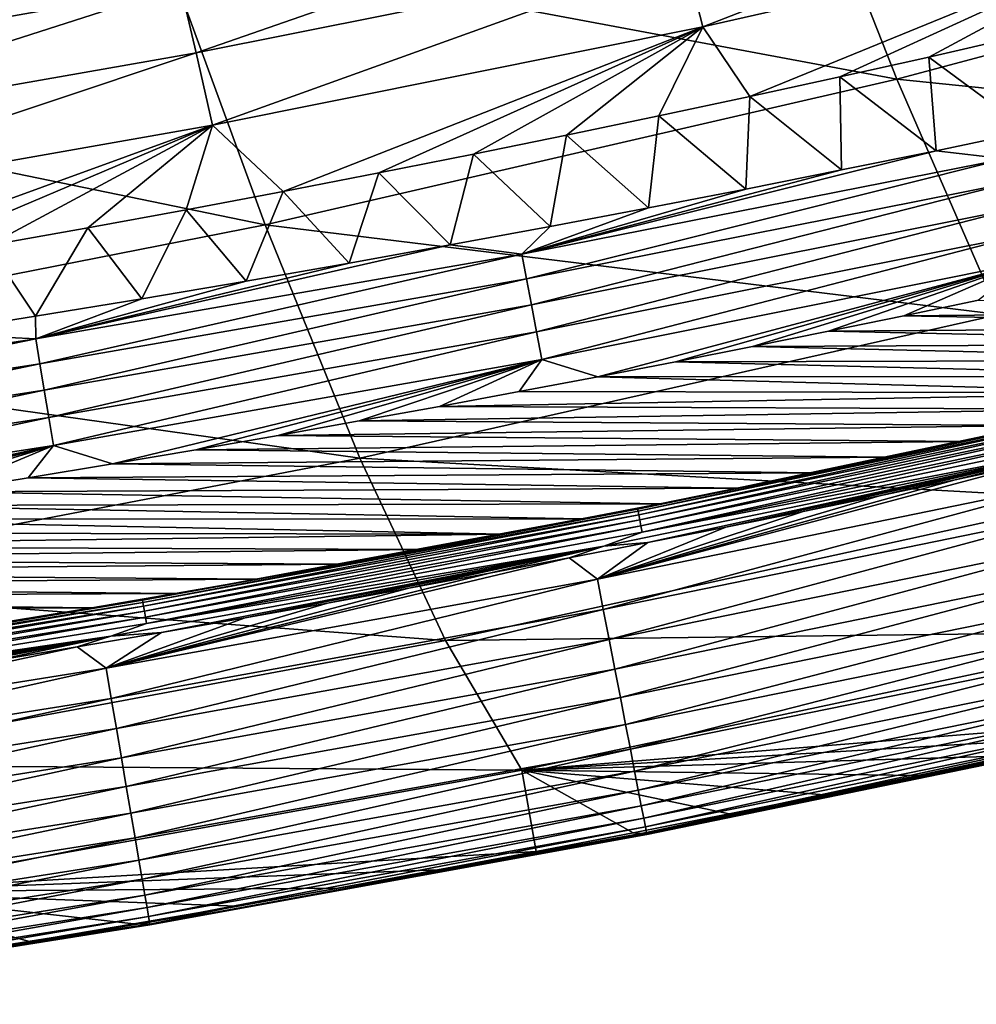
# Model space of a CAD drawing. Header units: millimetres. Extents: x -300 to 300, y -500 to 500.
# Tile 267 of 656: x 99 to 114, y -494 to -479. Entities that reach past the tile are written whole.
import ezdxf

# ---------------------------------------------------------------- set-up
doc = ezdxf.new("R2010")
doc.units = ezdxf.units.MM
doc.header["$LTSCALE"] = 81.481481
for name, color, linetype in [('19', 7, 'CONTINUOUS'), ('23', 7, 'CONTINUOUS'), ('26', 7, 'CONTINUOUS'), ('27', 7, 'CONTINUOUS'), ('29', 7, 'CONTINUOUS'), ('30', 7, 'CONTINUOUS'), ('32', 7, 'CONTINUOUS')]:
    doc.layers.add(name, color=color, linetype=linetype)

msp = doc.modelspace()

# ---------------------------------------------------------------- linework, layer by layer
at = {"layer": '19', "color": 7, "linetype": 'CONTINUOUS'}
for points in [[(91.541, -479.547, 31.636), (101.516, -477.533, 31.559), (89.958, -474.405, 35.978), (91.541, -479.547, 31.636)], [(101.516, -477.533, 31.559), (112.921, -479.67, 26.862), (111.179, -475.248, 31.476), (101.516, -477.533, 31.559)], [(112.921, -479.67, 26.862), (122.403, -477.13, 26.784), (111.179, -475.248, 31.476), (112.921, -479.67, 26.862)], [(112.921, -479.67, 26.862), (124.105, -480.813, 21.885), (122.403, -477.13, 26.784), (112.921, -479.67, 26.862)], [(91.541, -479.547, 31.636), (103.124, -481.932, 26.934), (101.516, -477.533, 31.559), (91.541, -479.547, 31.636)], [(103.124, -481.932, 26.934), (112.921, -479.67, 26.862), (101.516, -477.533, 31.559), (103.124, -481.932, 26.934)], [(93.006, -483.924, 27.001), (103.124, -481.932, 26.934), (91.541, -479.547, 31.636), (93.006, -483.924, 27.001)], [(103.124, -481.932, 26.934), (114.512, -483.322, 21.95), (112.921, -479.67, 26.862), (103.124, -481.932, 26.934)], [(114.512, -483.322, 21.95), (124.105, -480.813, 21.885), (112.921, -479.67, 26.862), (114.512, -483.322, 21.95)], [(93.006, -483.924, 27.001), (104.595, -485.554, 22.009), (103.124, -481.932, 26.934), (93.006, -483.924, 27.001)], [(104.595, -485.554, 22.009), (114.512, -483.322, 21.95), (103.124, -481.932, 26.934), (104.595, -485.554, 22.009)], [(104.595, -485.554, 22.009), (115.945, -486.186, 16.729), (114.512, -483.322, 21.95), (104.595, -485.554, 22.009)], [(94.349, -487.519, 22.064), (104.595, -485.554, 22.009), (93.006, -483.924, 27.001), (94.349, -487.519, 22.064)], [(94.349, -487.519, 22.064), (105.924, -488.381, 16.775), (104.595, -485.554, 22.009), (94.349, -487.519, 22.064)], [(105.924, -488.381, 16.775), (115.945, -486.186, 16.729), (104.595, -485.554, 22.009), (105.924, -488.381, 16.775)], [(105.924, -488.381, 16.775), (117.217, -488.243, 11.192), (115.945, -486.186, 16.729), (105.924, -488.381, 16.775)], [(95.567, -490.311, 16.816), (105.924, -488.381, 16.775), (94.349, -487.519, 22.064), (95.567, -490.311, 16.816)], [(107.107, -490.394, 11.221), (117.217, -488.243, 11.192), (105.924, -488.381, 16.775), (107.107, -490.394, 11.221)], [(117.217, -488.243, 11.192), (107.107, -490.394, 11.221), (117.511, -489.556, 5.894), (117.217, -488.243, 11.192)], [(95.567, -490.311, 16.816), (107.107, -490.394, 11.221), (105.924, -488.381, 16.775), (95.567, -490.311, 16.816)], [(117.511, -489.556, 5.894), (107.107, -490.394, 11.221), (116.106, -489.866, 5.881), (117.511, -489.556, 5.894)], [(116.106, -489.866, 5.881), (107.107, -490.394, 11.221), (114.685, -490.173, 5.869), (116.106, -489.866, 5.881)], [(114.685, -490.173, 5.869), (107.107, -490.394, 11.221), (113.248, -490.477, 5.856), (114.685, -490.173, 5.869)], [(96.653, -492.282, 11.247), (107.107, -490.394, 11.221), (95.567, -490.311, 16.816), (96.653, -492.282, 11.247)], [(107.107, -490.394, 11.221), (96.653, -492.282, 11.247), (107.327, -491.657, 5.805), (107.107, -490.394, 11.221)], [(113.248, -490.477, 5.856), (107.107, -490.394, 11.221), (111.795, -490.777, 5.843), (113.248, -490.477, 5.856)], [(111.795, -490.777, 5.843), (107.107, -490.394, 11.221), (110.324, -491.074, 5.831), (111.795, -490.777, 5.843)], [(110.324, -491.074, 5.831), (107.107, -490.394, 11.221), (108.835, -491.367, 5.818), (110.324, -491.074, 5.831)], [(108.835, -491.367, 5.818), (107.107, -490.394, 11.221), (107.327, -491.657, 5.805), (108.835, -491.367, 5.818)], [(107.327, -491.657, 5.805), (96.653, -492.282, 11.247), (105.799, -491.943, 5.793), (107.327, -491.657, 5.805)], [(105.799, -491.943, 5.793), (96.653, -492.282, 11.247), (104.25, -492.226, 5.78), (105.799, -491.943, 5.793)], [(104.25, -492.226, 5.78), (96.653, -492.282, 11.247), (102.68, -492.505, 5.768), (104.25, -492.226, 5.78)], [(102.68, -492.505, 5.768), (96.653, -492.282, 11.247), (101.086, -492.782, 5.755), (102.68, -492.505, 5.768)], [(101.086, -492.782, 5.755), (96.653, -492.282, 11.247), (99.47, -493.055, 5.743), (101.086, -492.782, 5.755)], [(99.47, -493.055, 5.743), (96.653, -492.282, 11.247), (97.828, -493.324, 5.731), (99.47, -493.055, 5.743)]]:
    msp.add_3dface(points, dxfattribs=at)
at = {"layer": '23', "color": 7, "linetype": 'CONTINUOUS'}
for points in [[(113.42, -479.329, 2.391), (114.786, -479.017, 2.401), (114.978, -480.479, 1.3), (113.42, -479.329, 2.391)], [(112.039, -479.637, 2.38), (113.42, -479.329, 2.391), (113.531, -480.782, 1.304), (112.039, -479.637, 2.38)], [(113.531, -480.782, 1.304), (113.42, -479.329, 2.391), (114.978, -480.479, 1.3), (113.531, -480.782, 1.304)], [(110.643, -479.942, 2.369), (112.039, -479.637, 2.38), (112.064, -481.081, 1.308), (110.643, -479.942, 2.369)], [(112.064, -481.081, 1.308), (112.039, -479.637, 2.38), (113.531, -480.782, 1.304), (112.064, -481.081, 1.308)], [(109.23, -480.243, 2.359), (110.643, -479.942, 2.369), (110.578, -481.377, 1.313), (109.23, -480.243, 2.359)], [(110.578, -481.377, 1.313), (110.643, -479.942, 2.369), (112.064, -481.081, 1.308), (110.578, -481.377, 1.313)], [(107.801, -480.541, 2.348), (109.23, -480.243, 2.359), (109.072, -481.669, 1.317), (107.801, -480.541, 2.348)], [(109.072, -481.669, 1.317), (109.23, -480.243, 2.359), (110.578, -481.377, 1.313), (109.072, -481.669, 1.317)], [(106.354, -480.835, 2.337), (107.801, -480.541, 2.348), (107.545, -481.958, 1.322), (106.354, -480.835, 2.337)], [(107.545, -481.958, 1.322), (107.801, -480.541, 2.348), (109.072, -481.669, 1.317), (107.545, -481.958, 1.322)], [(104.889, -481.126, 2.326), (106.354, -480.835, 2.337), (105.996, -482.244, 1.326), (104.889, -481.126, 2.326)], [(105.996, -482.244, 1.326), (106.354, -480.835, 2.337), (107.545, -481.958, 1.322), (105.996, -482.244, 1.326)], [(103.405, -481.413, 2.314), (104.889, -481.126, 2.326), (104.425, -482.526, 1.33), (103.405, -481.413, 2.314)], [(104.425, -482.526, 1.33), (104.889, -481.126, 2.326), (105.996, -482.244, 1.326), (104.425, -482.526, 1.33)], [(101.901, -481.697, 2.303), (103.405, -481.413, 2.314), (102.829, -482.804, 1.335), (101.901, -481.697, 2.303)], [(102.829, -482.804, 1.335), (103.405, -481.413, 2.314), (104.425, -482.526, 1.33), (102.829, -482.804, 1.335)], [(100.376, -481.977, 2.292), (101.901, -481.697, 2.303), (101.209, -483.079, 1.339), (100.376, -481.977, 2.292)], [(101.209, -483.079, 1.339), (101.901, -481.697, 2.303), (102.829, -482.804, 1.335), (101.209, -483.079, 1.339)], [(98.829, -482.255, 2.28), (100.376, -481.977, 2.292), (99.561, -483.351, 1.344), (98.829, -482.255, 2.28)], [(99.561, -483.351, 1.344), (100.376, -481.977, 2.292), (101.209, -483.079, 1.339), (99.561, -483.351, 1.344)], [(97.886, -483.619, 1.348), (98.829, -482.255, 2.28), (99.561, -483.351, 1.344), (97.886, -483.619, 1.348)]]:
    msp.add_3dface(points, dxfattribs=at)
at = {"layer": '26', "color": 7, "linetype": 'CONTINUOUS'}
for points in [[(117.155, -476.039, 4.477), (109.912, -478.862, 3.359), (109.629, -477.747, 4.468), (117.155, -476.039, 4.477)], [(117.469, -477.145, 3.394), (109.912, -478.862, 3.359), (117.155, -476.039, 4.477), (117.469, -477.145, 3.394)], [(109.364, -476.718, 5.669), (102.052, -479.263, 4.457), (101.813, -478.23, 5.683), (109.364, -476.718, 5.669)], [(109.629, -477.747, 4.468), (102.052, -479.263, 4.457), (109.364, -476.718, 5.669), (109.629, -477.747, 4.468)], [(117.469, -477.145, 3.394), (110.643, -479.942, 2.369), (109.912, -478.862, 3.359), (117.469, -477.145, 3.394)], [(112.039, -479.637, 2.38), (110.643, -479.942, 2.369), (117.469, -477.145, 3.394), (112.039, -479.637, 2.38)], [(113.42, -479.329, 2.391), (112.039, -479.637, 2.38), (117.469, -477.145, 3.394), (113.42, -479.329, 2.391)], [(114.786, -479.017, 2.401), (113.42, -479.329, 2.391), (117.469, -477.145, 3.394), (114.786, -479.017, 2.401)], [(101.594, -477.298, 6.992), (94.212, -479.567, 5.695), (94.016, -478.635, 7.028), (101.594, -477.298, 6.992)], [(101.813, -478.23, 5.683), (94.212, -479.567, 5.695), (101.594, -477.298, 6.992), (101.813, -478.23, 5.683)], [(109.629, -477.747, 4.468), (102.306, -480.387, 3.324), (102.052, -479.263, 4.457), (109.629, -477.747, 4.468)], [(109.912, -478.862, 3.359), (102.306, -480.387, 3.324), (109.629, -477.747, 4.468), (109.912, -478.862, 3.359)], [(101.813, -478.23, 5.683), (94.424, -480.604, 4.444), (94.212, -479.567, 5.695), (101.813, -478.23, 5.683)], [(102.052, -479.263, 4.457), (94.424, -480.604, 4.444), (101.813, -478.23, 5.683), (102.052, -479.263, 4.457)], [(109.912, -478.862, 3.359), (103.405, -481.413, 2.314), (102.306, -480.387, 3.324), (109.912, -478.862, 3.359)], [(104.889, -481.126, 2.326), (103.405, -481.413, 2.314), (109.912, -478.862, 3.359), (104.889, -481.126, 2.326)], [(106.354, -480.835, 2.337), (104.889, -481.126, 2.326), (109.912, -478.862, 3.359), (106.354, -480.835, 2.337)], [(107.801, -480.541, 2.348), (106.354, -480.835, 2.337), (109.912, -478.862, 3.359), (107.801, -480.541, 2.348)], [(109.23, -480.243, 2.359), (107.801, -480.541, 2.348), (109.912, -478.862, 3.359), (109.23, -480.243, 2.359)], [(110.643, -479.942, 2.369), (109.23, -480.243, 2.359), (109.912, -478.862, 3.359), (110.643, -479.942, 2.369)], [(102.052, -479.263, 4.457), (94.652, -481.735, 3.288), (94.424, -480.604, 4.444), (102.052, -479.263, 4.457)], [(102.306, -480.387, 3.324), (94.652, -481.735, 3.288), (102.052, -479.263, 4.457), (102.306, -480.387, 3.324)], [(102.306, -480.387, 3.324), (95.667, -482.799, 2.257), (94.652, -481.735, 3.288), (102.306, -480.387, 3.324)], [(97.26, -482.528, 2.269), (95.667, -482.799, 2.257), (102.306, -480.387, 3.324), (97.26, -482.528, 2.269)], [(98.829, -482.255, 2.28), (97.26, -482.528, 2.269), (102.306, -480.387, 3.324), (98.829, -482.255, 2.28)], [(100.376, -481.977, 2.292), (98.829, -482.255, 2.28), (102.306, -480.387, 3.324), (100.376, -481.977, 2.292)], [(101.901, -481.697, 2.303), (100.376, -481.977, 2.292), (102.306, -480.387, 3.324), (101.901, -481.697, 2.303)], [(103.405, -481.413, 2.314), (101.901, -481.697, 2.303), (102.306, -480.387, 3.324), (103.405, -481.413, 2.314)]]:
    msp.add_3dface(points, dxfattribs=at)
at = {"layer": '27', "color": 7, "linetype": 'CONTINUOUS'}
for points in [[(113.83, -485.888, 0.031), (114.993, -485.639, 0.031), (108.278, -487.433, 0.094), (113.83, -485.888, 0.031)], [(108.278, -487.433, 0.094), (114.993, -485.639, 0.031), (115.869, -485.875, 0.095), (108.278, -487.433, 0.094)], [(108.278, -487.433, 0.094), (115.869, -485.875, 0.095), (108.369, -487.901, 0.213), (108.278, -487.433, 0.094)], [(112.655, -486.136, 0.031), (113.83, -485.888, 0.031), (108.278, -487.433, 0.094), (112.655, -486.136, 0.031)], [(108.369, -487.901, 0.213), (115.869, -485.875, 0.095), (115.971, -486.344, 0.215), (108.369, -487.901, 0.213)], [(111.469, -486.38, 0.031), (112.655, -486.136, 0.031), (108.278, -487.433, 0.094), (111.469, -486.38, 0.031)], [(108.369, -487.901, 0.213), (115.971, -486.344, 0.215), (108.459, -488.368, 0.383), (108.369, -487.901, 0.213)], [(108.459, -488.368, 0.383), (115.971, -486.344, 0.215), (116.073, -486.812, 0.388), (108.459, -488.368, 0.383)], [(110.271, -486.623, 0.031), (111.469, -486.38, 0.031), (108.278, -487.433, 0.094), (110.271, -486.623, 0.031)], [(109.061, -486.863, 0.031), (110.271, -486.623, 0.031), (108.278, -487.433, 0.094), (109.061, -486.863, 0.031)], [(108.459, -488.368, 0.383), (116.073, -486.812, 0.388), (108.548, -488.827, 0.606), (108.459, -488.368, 0.383)], [(108.548, -488.827, 0.606), (116.073, -486.812, 0.388), (116.174, -487.272, 0.615), (108.548, -488.827, 0.606)], [(107.838, -487.101, 0.031), (109.061, -486.863, 0.031), (108.278, -487.433, 0.094), (107.838, -487.101, 0.031)], [(106.602, -487.336, 0.031), (107.838, -487.101, 0.031), (100.658, -488.814, 0.093), (106.602, -487.336, 0.031)], [(100.658, -488.814, 0.093), (107.838, -487.101, 0.031), (108.278, -487.433, 0.094), (100.658, -488.814, 0.093)], [(108.548, -488.827, 0.606), (116.174, -487.272, 0.615), (108.634, -489.269, 0.882), (108.548, -488.827, 0.606)], [(108.634, -489.269, 0.882), (116.174, -487.272, 0.615), (116.271, -487.714, 0.895), (108.634, -489.269, 0.882)], [(105.353, -487.569, 0.031), (106.602, -487.336, 0.031), (100.658, -488.814, 0.093), (105.353, -487.569, 0.031)], [(100.658, -488.814, 0.093), (108.278, -487.433, 0.094), (100.738, -489.281, 0.21), (100.658, -488.814, 0.093)], [(104.089, -487.801, 0.031), (105.353, -487.569, 0.031), (100.658, -488.814, 0.093), (104.089, -487.801, 0.031)], [(100.738, -489.281, 0.21), (108.278, -487.433, 0.094), (108.369, -487.901, 0.213), (100.738, -489.281, 0.21)], [(108.634, -489.269, 0.882), (116.271, -487.714, 0.895), (108.715, -489.686, 1.21), (108.634, -489.269, 0.882)], [(108.715, -489.686, 1.21), (116.271, -487.714, 0.895), (116.362, -488.131, 1.227), (108.715, -489.686, 1.21)], [(102.812, -488.029, 0.031), (104.089, -487.801, 0.031), (100.658, -488.814, 0.093), (102.812, -488.029, 0.031)], [(101.519, -488.256, 0.031), (102.812, -488.029, 0.031), (100.658, -488.814, 0.093), (101.519, -488.256, 0.031)], [(100.738, -489.281, 0.21), (108.369, -487.901, 0.213), (100.818, -489.747, 0.378), (100.738, -489.281, 0.21)], [(100.818, -489.747, 0.378), (108.369, -487.901, 0.213), (108.459, -488.368, 0.383), (100.818, -489.747, 0.378)], [(108.715, -489.686, 1.21), (116.362, -488.131, 1.227), (108.789, -490.069, 1.584), (108.715, -489.686, 1.21)], [(108.789, -490.069, 1.584), (116.362, -488.131, 1.227), (116.446, -488.513, 1.607), (108.789, -490.069, 1.584)], [(100.21, -488.48, 0.031), (101.519, -488.256, 0.031), (100.658, -488.814, 0.093), (100.21, -488.48, 0.031)], [(98.885, -488.702, 0.031), (100.21, -488.48, 0.031), (93.011, -490.032, 0.092), (98.885, -488.702, 0.031)], [(93.011, -490.032, 0.092), (100.21, -488.48, 0.031), (100.658, -488.814, 0.093), (93.011, -490.032, 0.092)], [(100.818, -489.747, 0.378), (108.459, -488.368, 0.383), (100.896, -490.205, 0.598), (100.818, -489.747, 0.378)], [(100.896, -490.205, 0.598), (108.459, -488.368, 0.383), (108.548, -488.827, 0.606), (100.896, -490.205, 0.598)], [(108.789, -490.069, 1.584), (116.446, -488.513, 1.607), (108.855, -490.411, 1.999), (108.789, -490.069, 1.584)], [(108.855, -490.411, 1.999), (116.446, -488.513, 1.607), (116.52, -488.854, 2.029), (108.855, -490.411, 1.999)], [(93.011, -490.032, 0.092), (100.658, -488.814, 0.093), (93.08, -490.498, 0.208), (93.011, -490.032, 0.092)], [(93.08, -490.498, 0.208), (100.658, -488.814, 0.093), (100.738, -489.281, 0.21), (93.08, -490.498, 0.208)], [(100.896, -490.205, 0.598), (108.548, -488.827, 0.606), (100.971, -490.647, 0.871), (100.896, -490.205, 0.598)], [(100.971, -490.647, 0.871), (108.548, -488.827, 0.606), (108.634, -489.269, 0.882), (100.971, -490.647, 0.871)], [(108.855, -490.411, 1.999), (116.52, -488.854, 2.029), (108.912, -490.706, 2.448), (108.855, -490.411, 1.999)], [(108.912, -490.706, 2.448), (116.52, -488.854, 2.029), (116.584, -489.146, 2.484), (108.912, -490.706, 2.448)], [(108.912, -490.706, 2.448), (116.584, -489.146, 2.484), (108.959, -490.95, 2.922), (108.912, -490.706, 2.448)], [(108.959, -490.95, 2.922), (116.584, -489.146, 2.484), (116.637, -489.387, 2.965), (108.959, -490.95, 2.922)], [(93.08, -490.498, 0.208), (100.738, -489.281, 0.21), (93.15, -490.963, 0.373), (93.08, -490.498, 0.208)], [(93.15, -490.963, 0.373), (100.738, -489.281, 0.21), (100.818, -489.747, 0.378), (93.15, -490.963, 0.373)], [(100.971, -490.647, 0.871), (108.634, -489.269, 0.882), (101.042, -491.063, 1.193), (100.971, -490.647, 0.871)], [(101.042, -491.063, 1.193), (108.634, -489.269, 0.882), (108.715, -489.686, 1.21), (101.042, -491.063, 1.193)], [(108.959, -490.95, 2.922), (116.637, -489.387, 2.965), (108.996, -491.14, 3.413), (108.959, -490.95, 2.922)], [(108.996, -491.14, 3.413), (116.637, -489.387, 2.965), (116.677, -489.573, 3.461), (108.996, -491.14, 3.413)], [(101.042, -491.063, 1.193), (108.715, -489.686, 1.21), (101.108, -491.446, 1.562), (101.042, -491.063, 1.193)], [(101.108, -491.446, 1.562), (108.715, -489.686, 1.21), (108.789, -490.069, 1.584), (101.108, -491.446, 1.562)], [(108.996, -491.14, 3.413), (116.677, -489.573, 3.461), (109.023, -491.276, 3.912), (108.996, -491.14, 3.413)], [(109.023, -491.276, 3.912), (116.677, -489.573, 3.461), (116.706, -489.704, 3.965), (109.023, -491.276, 3.912)], [(109.023, -491.276, 3.912), (116.706, -489.704, 3.965), (109.039, -491.36, 4.409), (109.023, -491.276, 3.912)], [(109.039, -491.36, 4.409), (116.706, -489.704, 3.965), (116.723, -489.782, 4.467), (109.039, -491.36, 4.409)], [(93.15, -490.963, 0.373), (100.818, -489.747, 0.378), (93.219, -491.42, 0.591), (93.15, -490.963, 0.373)], [(93.219, -491.42, 0.591), (100.818, -489.747, 0.378), (100.896, -490.205, 0.598), (93.219, -491.42, 0.591)], [(109.039, -491.36, 4.409), (116.723, -489.782, 4.467), (109.045, -491.393, 4.897), (109.039, -491.36, 4.409)], [(116.725, -489.792, 5.435), (110.324, -491.074, 5.831), (109.043, -491.381, 5.37), (116.725, -489.792, 5.435)], [(116.725, -489.792, 5.435), (109.043, -491.381, 5.37), (116.729, -489.81, 4.959), (116.725, -489.792, 5.435)], [(109.043, -491.381, 5.37), (109.045, -491.393, 4.897), (116.729, -489.81, 4.959), (109.043, -491.381, 5.37)], [(109.045, -491.393, 4.897), (116.723, -489.782, 4.467), (116.729, -489.81, 4.959), (109.045, -491.393, 4.897)], [(111.795, -490.777, 5.843), (110.324, -491.074, 5.831), (116.725, -489.792, 5.435), (111.795, -490.777, 5.843)], [(113.248, -490.477, 5.856), (111.795, -490.777, 5.843), (116.725, -489.792, 5.435), (113.248, -490.477, 5.856)], [(114.685, -490.173, 5.869), (113.248, -490.477, 5.856), (116.725, -489.792, 5.435), (114.685, -490.173, 5.869)], [(101.108, -491.446, 1.562), (108.789, -490.069, 1.584), (101.166, -491.79, 1.972), (101.108, -491.446, 1.562)], [(101.166, -491.79, 1.972), (108.789, -490.069, 1.584), (108.855, -490.411, 1.999), (101.166, -491.79, 1.972)], [(93.219, -491.42, 0.591), (100.896, -490.205, 0.598), (93.285, -491.861, 0.86), (93.219, -491.42, 0.591)], [(93.285, -491.861, 0.86), (100.896, -490.205, 0.598), (100.971, -490.647, 0.871), (93.285, -491.861, 0.86)], [(101.166, -491.79, 1.972), (108.855, -490.411, 1.999), (101.217, -492.086, 2.415), (101.166, -491.79, 1.972)], [(101.217, -492.086, 2.415), (108.855, -490.411, 1.999), (108.912, -490.706, 2.448), (101.217, -492.086, 2.415)], [(93.285, -491.861, 0.86), (100.971, -490.647, 0.871), (93.347, -492.277, 1.179), (93.285, -491.861, 0.86)], [(93.347, -492.277, 1.179), (100.971, -490.647, 0.871), (101.042, -491.063, 1.193), (93.347, -492.277, 1.179)], [(101.217, -492.086, 2.415), (108.912, -490.706, 2.448), (101.259, -492.333, 2.884), (101.217, -492.086, 2.415)], [(101.259, -492.333, 2.884), (108.912, -490.706, 2.448), (108.959, -490.95, 2.922), (101.259, -492.333, 2.884)], [(93.347, -492.277, 1.179), (101.042, -491.063, 1.193), (93.405, -492.66, 1.543), (93.347, -492.277, 1.179)], [(93.405, -492.66, 1.543), (101.042, -491.063, 1.193), (101.108, -491.446, 1.562), (93.405, -492.66, 1.543)], [(101.259, -492.333, 2.884), (108.959, -490.95, 2.922), (101.292, -492.527, 3.369), (101.259, -492.333, 2.884)], [(101.292, -492.527, 3.369), (108.959, -490.95, 2.922), (108.996, -491.14, 3.413), (101.292, -492.527, 3.369)], [(110.324, -491.074, 5.831), (108.835, -491.367, 5.818), (109.043, -491.381, 5.37), (110.324, -491.074, 5.831)], [(101.292, -492.527, 3.369), (108.996, -491.14, 3.413), (101.316, -492.667, 3.862), (101.292, -492.527, 3.369)], [(101.316, -492.667, 3.862), (108.996, -491.14, 3.413), (109.023, -491.276, 3.912), (101.316, -492.667, 3.862)], [(101.316, -492.667, 3.862), (109.023, -491.276, 3.912), (101.332, -492.755, 4.355), (101.316, -492.667, 3.862)], [(101.332, -492.755, 4.355), (109.023, -491.276, 3.912), (109.039, -491.36, 4.409), (101.332, -492.755, 4.355)], [(101.332, -492.755, 4.355), (109.039, -491.36, 4.409), (101.338, -492.794, 4.839), (101.332, -492.755, 4.355)], [(109.043, -491.381, 5.37), (102.68, -492.505, 5.768), (101.337, -492.787, 5.309), (109.043, -491.381, 5.37)], [(109.043, -491.381, 5.37), (101.337, -492.787, 5.309), (109.045, -491.393, 4.897), (109.043, -491.381, 5.37)], [(101.337, -492.787, 5.309), (101.338, -492.794, 4.839), (109.045, -491.393, 4.897), (101.337, -492.787, 5.309)], [(101.338, -492.794, 4.839), (109.039, -491.36, 4.409), (109.045, -491.393, 4.897), (101.338, -492.794, 4.839)], [(104.25, -492.226, 5.78), (102.68, -492.505, 5.768), (109.043, -491.381, 5.37), (104.25, -492.226, 5.78)], [(105.799, -491.943, 5.793), (104.25, -492.226, 5.78), (109.043, -491.381, 5.37), (105.799, -491.943, 5.793)], [(107.327, -491.657, 5.805), (105.799, -491.943, 5.793), (109.043, -491.381, 5.37), (107.327, -491.657, 5.805)], [(108.835, -491.367, 5.818), (107.327, -491.657, 5.805), (109.043, -491.381, 5.37), (108.835, -491.367, 5.818)], [(93.405, -492.66, 1.543), (101.108, -491.446, 1.562), (93.456, -493.004, 1.947), (93.405, -492.66, 1.543)], [(93.456, -493.004, 1.947), (101.108, -491.446, 1.562), (101.166, -491.79, 1.972), (93.456, -493.004, 1.947)], [(93.456, -493.004, 1.947), (101.166, -491.79, 1.972), (93.501, -493.303, 2.385), (93.456, -493.004, 1.947)], [(93.501, -493.303, 2.385), (101.166, -491.79, 1.972), (101.217, -492.086, 2.415), (93.501, -493.303, 2.385)], [(93.501, -493.303, 2.385), (101.217, -492.086, 2.415), (93.538, -493.551, 2.848), (93.501, -493.303, 2.385)], [(93.538, -493.551, 2.848), (101.217, -492.086, 2.415), (101.259, -492.333, 2.884), (93.538, -493.551, 2.848)], [(93.538, -493.551, 2.848), (101.259, -492.333, 2.884), (93.568, -493.748, 3.328), (93.538, -493.551, 2.848)], [(93.568, -493.748, 3.328), (101.259, -492.333, 2.884), (101.292, -492.527, 3.369), (93.568, -493.748, 3.328)], [(93.568, -493.748, 3.328), (101.292, -492.527, 3.369), (93.589, -493.892, 3.817), (93.568, -493.748, 3.328)], [(93.589, -493.892, 3.817), (101.292, -492.527, 3.369), (101.316, -492.667, 3.862), (93.589, -493.892, 3.817)], [(102.68, -492.505, 5.768), (101.086, -492.782, 5.755), (101.337, -492.787, 5.309), (102.68, -492.505, 5.768)], [(93.589, -493.892, 3.817), (101.316, -492.667, 3.862), (93.603, -493.985, 4.305), (93.589, -493.892, 3.817)], [(93.603, -493.985, 4.305), (101.316, -492.667, 3.862), (101.332, -492.755, 4.355), (93.603, -493.985, 4.305)], [(93.603, -493.985, 4.305), (101.332, -492.755, 4.355), (93.61, -494.028, 4.787), (93.603, -493.985, 4.305)], [(93.61, -494.028, 4.787), (101.332, -492.755, 4.355), (101.338, -492.794, 4.839), (93.61, -494.028, 4.787)], [(101.337, -492.787, 5.309), (94.464, -493.854, 5.706), (93.61, -494.027, 5.254), (101.337, -492.787, 5.309)], [(101.337, -492.787, 5.309), (93.61, -494.027, 5.254), (101.338, -492.794, 4.839), (101.337, -492.787, 5.309)], [(93.61, -494.027, 5.254), (93.61, -494.028, 4.787), (101.338, -492.794, 4.839), (93.61, -494.027, 5.254)], [(96.159, -493.591, 5.719), (94.464, -493.854, 5.706), (101.337, -492.787, 5.309), (96.159, -493.591, 5.719)], [(97.828, -493.324, 5.731), (96.159, -493.591, 5.719), (101.337, -492.787, 5.309), (97.828, -493.324, 5.731)], [(99.47, -493.055, 5.743), (97.828, -493.324, 5.731), (101.337, -492.787, 5.309), (99.47, -493.055, 5.743)], [(101.086, -492.782, 5.755), (99.47, -493.055, 5.743), (101.337, -492.787, 5.309), (101.086, -492.782, 5.755)]]:
    msp.add_3dface(points, dxfattribs=at)
at = {"layer": '29', "color": 7, "linetype": 'CONTINUOUS'}
for points in [[(113.033, -483.343, 0.5), (114.19, -483.101, 0.5), (122.874, -483.252, 0.5), (113.033, -483.343, 0.5)], [(121.811, -483.511, 0.5), (113.033, -483.343, 0.5), (122.874, -483.252, 0.5), (121.811, -483.511, 0.5)], [(111.863, -483.583, 0.5), (113.033, -483.343, 0.5), (121.811, -483.511, 0.5), (111.863, -483.583, 0.5)], [(110.682, -483.821, 0.5), (111.863, -483.583, 0.5), (120.715, -483.773, 0.5), (110.682, -483.821, 0.5)], [(120.715, -483.773, 0.5), (111.863, -483.583, 0.5), (121.811, -483.511, 0.5), (120.715, -483.773, 0.5)], [(109.489, -484.056, 0.5), (110.682, -483.821, 0.5), (119.616, -484.032, 0.5), (109.489, -484.056, 0.5)], [(119.616, -484.032, 0.5), (110.682, -483.821, 0.5), (120.715, -483.773, 0.5), (119.616, -484.032, 0.5)], [(108.283, -484.29, 0.5), (109.489, -484.056, 0.5), (118.514, -484.286, 0.5), (108.283, -484.29, 0.5)], [(118.514, -484.286, 0.5), (109.489, -484.056, 0.5), (119.616, -484.032, 0.5), (118.514, -484.286, 0.5)], [(107.064, -484.521, 0.5), (108.283, -484.29, 0.5), (117.397, -484.54, 0.5), (107.064, -484.521, 0.5)], [(117.397, -484.54, 0.5), (108.283, -484.29, 0.5), (118.514, -484.286, 0.5), (117.397, -484.54, 0.5)], [(105.831, -484.75, 0.5), (107.064, -484.521, 0.5), (117.397, -484.54, 0.5), (105.831, -484.75, 0.5)], [(116.259, -484.794, 0.5), (105.831, -484.75, 0.5), (117.397, -484.54, 0.5), (116.259, -484.794, 0.5)], [(104.585, -484.976, 0.5), (105.831, -484.75, 0.5), (116.259, -484.794, 0.5), (104.585, -484.976, 0.5)], [(115.109, -485.046, 0.5), (104.585, -484.976, 0.5), (116.259, -484.794, 0.5), (115.109, -485.046, 0.5)], [(103.324, -485.2, 0.5), (104.585, -484.976, 0.5), (115.109, -485.046, 0.5), (103.324, -485.2, 0.5)], [(113.955, -485.294, 0.5), (103.324, -485.2, 0.5), (115.109, -485.046, 0.5), (113.955, -485.294, 0.5)], [(102.048, -485.423, 0.5), (103.324, -485.2, 0.5), (113.955, -485.294, 0.5), (102.048, -485.423, 0.5)], [(100.756, -485.643, 0.5), (102.048, -485.423, 0.5), (112.794, -485.539, 0.5), (100.756, -485.643, 0.5)], [(112.794, -485.539, 0.5), (102.048, -485.423, 0.5), (113.955, -485.294, 0.5), (112.794, -485.539, 0.5)], [(111.623, -485.781, 0.5), (100.756, -485.643, 0.5), (112.794, -485.539, 0.5), (111.623, -485.781, 0.5)], [(99.447, -485.86, 0.5), (100.756, -485.643, 0.5), (111.623, -485.781, 0.5), (99.447, -485.86, 0.5)], [(98.121, -486.076, 0.5), (99.447, -485.86, 0.5), (110.441, -486.021, 0.5), (98.121, -486.076, 0.5)], [(110.441, -486.021, 0.5), (99.447, -485.86, 0.5), (111.623, -485.781, 0.5), (110.441, -486.021, 0.5)], [(109.244, -486.26, 0.5), (98.121, -486.076, 0.5), (110.441, -486.021, 0.5), (109.244, -486.26, 0.5)], [(96.778, -486.29, 0.5), (98.121, -486.076, 0.5), (109.244, -486.26, 0.5), (96.778, -486.29, 0.5)], [(95.417, -486.501, 0.5), (96.778, -486.29, 0.5), (108.03, -486.497, 0.5), (95.417, -486.501, 0.5)], [(108.03, -486.497, 0.5), (96.778, -486.29, 0.5), (109.244, -486.26, 0.5), (108.03, -486.497, 0.5)], [(94.036, -486.71, 0.5), (95.417, -486.501, 0.5), (106.799, -486.733, 0.5), (94.036, -486.71, 0.5)], [(106.799, -486.733, 0.5), (95.417, -486.501, 0.5), (108.03, -486.497, 0.5), (106.799, -486.733, 0.5)], [(92.636, -486.917, 0.5), (94.036, -486.71, 0.5), (106.799, -486.733, 0.5), (92.636, -486.917, 0.5)], [(105.548, -486.968, 0.5), (92.636, -486.917, 0.5), (106.799, -486.733, 0.5), (105.548, -486.968, 0.5)], [(91.215, -487.122, 0.5), (92.636, -486.917, 0.5), (105.548, -486.968, 0.5), (91.215, -487.122, 0.5)], [(104.285, -487.2, 0.5), (91.215, -487.122, 0.5), (105.548, -486.968, 0.5), (104.285, -487.2, 0.5)], [(89.772, -487.324, 0.5), (91.215, -487.122, 0.5), (104.285, -487.2, 0.5), (89.772, -487.324, 0.5)], [(103.012, -487.429, 0.5), (89.772, -487.324, 0.5), (104.285, -487.2, 0.5), (103.012, -487.429, 0.5)], [(88.306, -487.525, 0.5), (89.772, -487.324, 0.5), (103.012, -487.429, 0.5), (88.306, -487.525, 0.5)], [(86.816, -487.723, 0.5), (88.306, -487.525, 0.5), (101.73, -487.655, 0.5), (86.816, -487.723, 0.5)], [(101.73, -487.655, 0.5), (88.306, -487.525, 0.5), (103.012, -487.429, 0.5), (101.73, -487.655, 0.5)], [(85.302, -487.92, 0.5), (86.816, -487.723, 0.5), (100.435, -487.878, 0.5), (85.302, -487.92, 0.5)], [(100.435, -487.878, 0.5), (86.816, -487.723, 0.5), (101.73, -487.655, 0.5), (100.435, -487.878, 0.5)], [(99.126, -488.099, 0.5), (85.302, -487.92, 0.5), (100.435, -487.878, 0.5), (99.126, -488.099, 0.5)]]:
    msp.add_3dface(points, dxfattribs=at)
at = {"layer": '30', "color": 7, "linetype": 'CONTINUOUS'}
for points in [[(108.902, -486.342, 0.404), (116.259, -484.794, 0.5), (116.542, -484.746, 0.404), (108.902, -486.342, 0.404)], [(108.902, -486.342, 0.404), (116.542, -484.746, 0.404), (108.909, -486.377, 0.307), (108.902, -486.342, 0.404)], [(115.109, -485.046, 0.5), (116.259, -484.794, 0.5), (108.902, -486.342, 0.404), (115.109, -485.046, 0.5)], [(108.909, -486.377, 0.307), (116.542, -484.746, 0.404), (116.55, -484.781, 0.307), (108.909, -486.377, 0.307)], [(108.909, -486.377, 0.307), (116.55, -484.781, 0.307), (108.92, -486.434, 0.216), (108.909, -486.377, 0.307)], [(108.92, -486.434, 0.216), (116.55, -484.781, 0.307), (116.562, -484.838, 0.216), (108.92, -486.434, 0.216)], [(108.92, -486.434, 0.216), (116.562, -484.838, 0.216), (108.935, -486.511, 0.138), (108.92, -486.434, 0.216)], [(108.935, -486.511, 0.138), (116.562, -484.838, 0.216), (116.579, -484.914, 0.138), (108.935, -486.511, 0.138)], [(108.935, -486.511, 0.138), (116.579, -484.914, 0.138), (108.953, -486.602, 0.079), (108.935, -486.511, 0.138)], [(108.953, -486.602, 0.079), (116.579, -484.914, 0.138), (116.599, -485.004, 0.079), (108.953, -486.602, 0.079)], [(113.955, -485.294, 0.5), (115.109, -485.046, 0.5), (108.902, -486.342, 0.404), (113.955, -485.294, 0.5)], [(108.953, -486.602, 0.079), (116.599, -485.004, 0.079), (108.972, -486.701, 0.042), (108.953, -486.602, 0.079)], [(108.972, -486.701, 0.042), (116.599, -485.004, 0.079), (116.621, -485.103, 0.042), (108.972, -486.701, 0.042)], [(108.972, -486.701, 0.042), (116.621, -485.103, 0.042), (115.989, -485.346, 0.028), (108.972, -486.701, 0.042)], [(109.061, -486.863, 0.031), (108.378, -486.92, 0.028), (115.989, -485.346, 0.028), (109.061, -486.863, 0.031)], [(108.378, -486.92, 0.028), (108.972, -486.701, 0.042), (115.989, -485.346, 0.028), (108.378, -486.92, 0.028)], [(112.794, -485.539, 0.5), (113.955, -485.294, 0.5), (108.902, -486.342, 0.404), (112.794, -485.539, 0.5)], [(110.271, -486.623, 0.031), (109.061, -486.863, 0.031), (115.989, -485.346, 0.028), (110.271, -486.623, 0.031)], [(111.469, -486.38, 0.031), (110.271, -486.623, 0.031), (115.989, -485.346, 0.028), (111.469, -486.38, 0.031)], [(112.655, -486.136, 0.031), (111.469, -486.38, 0.031), (115.989, -485.346, 0.028), (112.655, -486.136, 0.031)], [(113.83, -485.888, 0.031), (112.655, -486.136, 0.031), (115.989, -485.346, 0.028), (113.83, -485.888, 0.031)], [(114.993, -485.639, 0.031), (113.83, -485.888, 0.031), (115.989, -485.346, 0.028), (114.993, -485.639, 0.031)], [(111.623, -485.781, 0.5), (112.794, -485.539, 0.5), (108.902, -486.342, 0.404), (111.623, -485.781, 0.5)], [(110.441, -486.021, 0.5), (111.623, -485.781, 0.5), (108.902, -486.342, 0.404), (110.441, -486.021, 0.5)], [(109.244, -486.26, 0.5), (110.441, -486.021, 0.5), (108.902, -486.342, 0.404), (109.244, -486.26, 0.5)], [(101.223, -487.758, 0.404), (108.03, -486.497, 0.5), (108.902, -486.342, 0.404), (101.223, -487.758, 0.404)], [(101.223, -487.758, 0.404), (108.902, -486.342, 0.404), (101.229, -487.793, 0.307), (101.223, -487.758, 0.404)], [(101.229, -487.793, 0.307), (108.902, -486.342, 0.404), (108.909, -486.377, 0.307), (101.229, -487.793, 0.307)], [(108.03, -486.497, 0.5), (109.244, -486.26, 0.5), (108.902, -486.342, 0.404), (108.03, -486.497, 0.5)], [(106.799, -486.733, 0.5), (108.03, -486.497, 0.5), (101.223, -487.758, 0.404), (106.799, -486.733, 0.5)], [(101.229, -487.793, 0.307), (108.909, -486.377, 0.307), (101.239, -487.85, 0.216), (101.229, -487.793, 0.307)], [(101.239, -487.85, 0.216), (108.909, -486.377, 0.307), (108.92, -486.434, 0.216), (101.239, -487.85, 0.216)], [(101.239, -487.85, 0.216), (108.92, -486.434, 0.216), (101.252, -487.927, 0.138), (101.239, -487.85, 0.216)], [(101.252, -487.927, 0.138), (108.92, -486.434, 0.216), (108.935, -486.511, 0.138), (101.252, -487.927, 0.138)], [(101.252, -487.927, 0.138), (108.935, -486.511, 0.138), (101.268, -488.018, 0.079), (101.252, -487.927, 0.138)], [(101.268, -488.018, 0.079), (108.935, -486.511, 0.138), (108.953, -486.602, 0.079), (101.268, -488.018, 0.079)], [(101.268, -488.018, 0.079), (108.953, -486.602, 0.079), (101.285, -488.117, 0.042), (101.268, -488.018, 0.079)], [(101.285, -488.117, 0.042), (108.953, -486.602, 0.079), (108.972, -486.701, 0.042), (101.285, -488.117, 0.042)], [(105.548, -486.968, 0.5), (106.799, -486.733, 0.5), (101.223, -487.758, 0.404), (105.548, -486.968, 0.5)], [(101.285, -488.117, 0.042), (108.972, -486.701, 0.042), (108.378, -486.92, 0.028), (101.285, -488.117, 0.042)], [(101.519, -488.256, 0.031), (100.73, -488.316, 0.028), (108.378, -486.92, 0.028), (101.519, -488.256, 0.031)], [(100.73, -488.316, 0.028), (101.285, -488.117, 0.042), (108.378, -486.92, 0.028), (100.73, -488.316, 0.028)], [(102.812, -488.029, 0.031), (101.519, -488.256, 0.031), (108.378, -486.92, 0.028), (102.812, -488.029, 0.031)], [(104.089, -487.801, 0.031), (102.812, -488.029, 0.031), (108.378, -486.92, 0.028), (104.089, -487.801, 0.031)], [(105.353, -487.569, 0.031), (104.089, -487.801, 0.031), (108.378, -486.92, 0.028), (105.353, -487.569, 0.031)], [(106.602, -487.336, 0.031), (105.353, -487.569, 0.031), (108.378, -486.92, 0.028), (106.602, -487.336, 0.031)], [(107.838, -487.101, 0.031), (106.602, -487.336, 0.031), (108.378, -486.92, 0.028), (107.838, -487.101, 0.031)], [(109.061, -486.863, 0.031), (107.838, -487.101, 0.031), (108.378, -486.92, 0.028), (109.061, -486.863, 0.031)], [(104.285, -487.2, 0.5), (105.548, -486.968, 0.5), (101.223, -487.758, 0.404), (104.285, -487.2, 0.5)], [(103.012, -487.429, 0.5), (104.285, -487.2, 0.5), (101.223, -487.758, 0.404), (103.012, -487.429, 0.5)], [(101.73, -487.655, 0.5), (103.012, -487.429, 0.5), (101.223, -487.758, 0.404), (101.73, -487.655, 0.5)], [(100.435, -487.878, 0.5), (101.73, -487.655, 0.5), (101.223, -487.758, 0.404), (100.435, -487.878, 0.5)], [(93.511, -489.006, 0.404), (100.435, -487.878, 0.5), (101.223, -487.758, 0.404), (93.511, -489.006, 0.404)], [(93.511, -489.006, 0.404), (101.223, -487.758, 0.404), (93.517, -489.042, 0.307), (93.511, -489.006, 0.404)], [(99.126, -488.099, 0.5), (100.435, -487.878, 0.5), (93.511, -489.006, 0.404), (99.126, -488.099, 0.5)], [(93.517, -489.042, 0.307), (101.223, -487.758, 0.404), (101.229, -487.793, 0.307), (93.517, -489.042, 0.307)], [(93.517, -489.042, 0.307), (101.229, -487.793, 0.307), (93.525, -489.099, 0.216), (93.517, -489.042, 0.307)], [(93.525, -489.099, 0.216), (101.229, -487.793, 0.307), (101.239, -487.85, 0.216), (93.525, -489.099, 0.216)], [(93.525, -489.099, 0.216), (101.239, -487.85, 0.216), (93.537, -489.176, 0.138), (93.525, -489.099, 0.216)], [(93.537, -489.176, 0.138), (101.239, -487.85, 0.216), (101.252, -487.927, 0.138), (93.537, -489.176, 0.138)], [(93.537, -489.176, 0.138), (101.252, -487.927, 0.138), (93.551, -489.268, 0.079), (93.537, -489.176, 0.138)], [(93.551, -489.268, 0.079), (101.252, -487.927, 0.138), (101.268, -488.018, 0.079), (93.551, -489.268, 0.079)], [(93.551, -489.268, 0.079), (101.268, -488.018, 0.079), (93.566, -489.367, 0.042), (93.551, -489.268, 0.079)], [(93.566, -489.367, 0.042), (101.268, -488.018, 0.079), (101.285, -488.117, 0.042), (93.566, -489.367, 0.042)], [(93.566, -489.367, 0.042), (101.285, -488.117, 0.042), (100.73, -488.316, 0.028), (93.566, -489.367, 0.042)], [(93.408, -489.569, 0.031), (93.051, -489.547, 0.028), (100.73, -488.316, 0.028), (93.408, -489.569, 0.031)], [(93.051, -489.547, 0.028), (93.566, -489.367, 0.042), (100.73, -488.316, 0.028), (93.051, -489.547, 0.028)], [(94.805, -489.355, 0.031), (93.408, -489.569, 0.031), (100.73, -488.316, 0.028), (94.805, -489.355, 0.031)], [(96.183, -489.14, 0.031), (94.805, -489.355, 0.031), (100.73, -488.316, 0.028), (96.183, -489.14, 0.031)], [(97.543, -488.922, 0.031), (96.183, -489.14, 0.031), (100.73, -488.316, 0.028), (97.543, -488.922, 0.031)], [(98.885, -488.702, 0.031), (97.543, -488.922, 0.031), (100.73, -488.316, 0.028), (98.885, -488.702, 0.031)], [(100.21, -488.48, 0.031), (98.885, -488.702, 0.031), (100.73, -488.316, 0.028), (100.21, -488.48, 0.031)], [(101.519, -488.256, 0.031), (100.21, -488.48, 0.031), (100.73, -488.316, 0.028), (101.519, -488.256, 0.031)]]:
    msp.add_3dface(points, dxfattribs=at)
at = {"layer": '32', "color": 7, "linetype": 'CONTINUOUS'}
for points in [[(113.531, -480.782, 1.304), (114.978, -480.479, 1.3), (114.603, -480.906, 1.072), (113.531, -480.782, 1.304)], [(112.064, -481.081, 1.308), (113.531, -480.782, 1.304), (107.107, -482.388, 1.088), (112.064, -481.081, 1.308)], [(107.107, -482.388, 1.088), (113.531, -480.782, 1.304), (114.603, -480.906, 1.072), (107.107, -482.388, 1.088)], [(107.107, -482.388, 1.088), (114.603, -480.906, 1.072), (107.18, -482.77, 0.879), (107.107, -482.388, 1.088)], [(107.18, -482.77, 0.879), (114.603, -480.906, 1.072), (114.683, -481.281, 0.869), (107.18, -482.77, 0.879)], [(110.578, -481.377, 1.313), (112.064, -481.081, 1.308), (107.107, -482.388, 1.088), (110.578, -481.377, 1.313)], [(107.18, -482.77, 0.879), (114.683, -481.281, 0.869), (107.256, -483.174, 0.713), (107.18, -482.77, 0.879)], [(107.256, -483.174, 0.713), (114.683, -481.281, 0.869), (114.768, -481.678, 0.707), (107.256, -483.174, 0.713)], [(109.072, -481.669, 1.317), (110.578, -481.377, 1.313), (107.107, -482.388, 1.088), (109.072, -481.669, 1.317)], [(107.545, -481.958, 1.322), (109.072, -481.669, 1.317), (107.107, -482.388, 1.088), (107.545, -481.958, 1.322)], [(107.256, -483.174, 0.713), (114.768, -481.678, 0.707), (107.335, -483.593, 0.594), (107.256, -483.174, 0.713)], [(107.335, -483.593, 0.594), (114.768, -481.678, 0.707), (114.856, -482.091, 0.591), (107.335, -483.593, 0.594)], [(105.996, -482.244, 1.326), (107.545, -481.958, 1.322), (107.107, -482.388, 1.088), (105.996, -482.244, 1.326)], [(107.335, -483.593, 0.594), (114.856, -482.091, 0.591), (107.415, -484.021, 0.523), (107.335, -483.593, 0.594)], [(107.415, -484.021, 0.523), (114.856, -482.091, 0.591), (114.946, -482.51, 0.522), (107.415, -484.021, 0.523)], [(104.425, -482.526, 1.33), (105.996, -482.244, 1.326), (99.565, -483.7, 1.103), (104.425, -482.526, 1.33)], [(99.565, -483.7, 1.103), (105.996, -482.244, 1.326), (107.107, -482.388, 1.088), (99.565, -483.7, 1.103)], [(99.565, -483.7, 1.103), (107.107, -482.388, 1.088), (99.63, -484.087, 0.889), (99.565, -483.7, 1.103)], [(102.829, -482.804, 1.335), (104.425, -482.526, 1.33), (99.565, -483.7, 1.103), (102.829, -482.804, 1.335)], [(99.63, -484.087, 0.889), (107.107, -482.388, 1.088), (107.18, -482.77, 0.879), (99.63, -484.087, 0.889)], [(108.283, -484.29, 0.5), (107.415, -484.021, 0.523), (114.946, -482.51, 0.522), (108.283, -484.29, 0.5)], [(109.489, -484.056, 0.5), (108.283, -484.29, 0.5), (114.946, -482.51, 0.522), (109.489, -484.056, 0.5)], [(110.682, -483.821, 0.5), (109.489, -484.056, 0.5), (114.946, -482.51, 0.522), (110.682, -483.821, 0.5)], [(111.863, -483.583, 0.5), (110.682, -483.821, 0.5), (114.946, -482.51, 0.522), (111.863, -483.583, 0.5)], [(113.033, -483.343, 0.5), (111.863, -483.583, 0.5), (114.946, -482.51, 0.522), (113.033, -483.343, 0.5)], [(114.19, -483.101, 0.5), (113.033, -483.343, 0.5), (114.946, -482.51, 0.522), (114.19, -483.101, 0.5)], [(101.209, -483.079, 1.339), (102.829, -482.804, 1.335), (99.565, -483.7, 1.103), (101.209, -483.079, 1.339)], [(99.63, -484.087, 0.889), (107.18, -482.77, 0.879), (99.698, -484.497, 0.719), (99.63, -484.087, 0.889)], [(99.698, -484.497, 0.719), (107.18, -482.77, 0.879), (107.256, -483.174, 0.713), (99.698, -484.497, 0.719)], [(99.561, -483.351, 1.344), (101.209, -483.079, 1.339), (99.565, -483.7, 1.103), (99.561, -483.351, 1.344)], [(99.698, -484.497, 0.719), (107.256, -483.174, 0.713), (99.768, -484.923, 0.596), (99.698, -484.497, 0.719)], [(99.768, -484.923, 0.596), (107.256, -483.174, 0.713), (107.335, -483.593, 0.594), (99.768, -484.923, 0.596)], [(97.886, -483.619, 1.348), (99.561, -483.351, 1.344), (99.565, -483.7, 1.103), (97.886, -483.619, 1.348)], [(99.768, -484.923, 0.596), (107.335, -483.593, 0.594), (99.84, -485.358, 0.523), (99.768, -484.923, 0.596)], [(99.84, -485.358, 0.523), (107.335, -483.593, 0.594), (107.415, -484.021, 0.523), (99.84, -485.358, 0.523)], [(91.98, -484.855, 1.117), (97.886, -483.619, 1.348), (99.565, -483.7, 1.103), (91.98, -484.855, 1.117)], [(91.98, -484.855, 1.117), (99.565, -483.7, 1.103), (92.037, -485.246, 0.898), (91.98, -484.855, 1.117)], [(92.037, -485.246, 0.898), (99.565, -483.7, 1.103), (99.63, -484.087, 0.889), (92.037, -485.246, 0.898)], [(100.756, -485.643, 0.5), (99.84, -485.358, 0.523), (107.415, -484.021, 0.523), (100.756, -485.643, 0.5)], [(102.048, -485.423, 0.5), (100.756, -485.643, 0.5), (107.415, -484.021, 0.523), (102.048, -485.423, 0.5)], [(103.324, -485.2, 0.5), (102.048, -485.423, 0.5), (107.415, -484.021, 0.523), (103.324, -485.2, 0.5)], [(104.585, -484.976, 0.5), (103.324, -485.2, 0.5), (107.415, -484.021, 0.523), (104.585, -484.976, 0.5)], [(105.831, -484.75, 0.5), (104.585, -484.976, 0.5), (107.415, -484.021, 0.523), (105.831, -484.75, 0.5)], [(107.064, -484.521, 0.5), (105.831, -484.75, 0.5), (107.415, -484.021, 0.523), (107.064, -484.521, 0.5)], [(108.283, -484.29, 0.5), (107.064, -484.521, 0.5), (107.415, -484.021, 0.523), (108.283, -484.29, 0.5)], [(92.037, -485.246, 0.898), (99.63, -484.087, 0.889), (92.097, -485.662, 0.724), (92.037, -485.246, 0.898)], [(92.097, -485.662, 0.724), (99.63, -484.087, 0.889), (99.698, -484.497, 0.719), (92.097, -485.662, 0.724)], [(92.097, -485.662, 0.724), (99.698, -484.497, 0.719), (92.16, -486.094, 0.599), (92.097, -485.662, 0.724)], [(92.16, -486.094, 0.599), (99.698, -484.497, 0.719), (99.768, -484.923, 0.596), (92.16, -486.094, 0.599)], [(92.16, -486.094, 0.599), (99.768, -484.923, 0.596), (92.224, -486.535, 0.524), (92.16, -486.094, 0.599)], [(92.224, -486.535, 0.524), (99.768, -484.923, 0.596), (99.84, -485.358, 0.523), (92.224, -486.535, 0.524)], [(92.636, -486.917, 0.5), (92.224, -486.535, 0.524), (99.84, -485.358, 0.523), (92.636, -486.917, 0.5)], [(94.036, -486.71, 0.5), (92.636, -486.917, 0.5), (99.84, -485.358, 0.523), (94.036, -486.71, 0.5)], [(95.417, -486.501, 0.5), (94.036, -486.71, 0.5), (99.84, -485.358, 0.523), (95.417, -486.501, 0.5)], [(96.778, -486.29, 0.5), (95.417, -486.501, 0.5), (99.84, -485.358, 0.523), (96.778, -486.29, 0.5)], [(98.121, -486.076, 0.5), (96.778, -486.29, 0.5), (99.84, -485.358, 0.523), (98.121, -486.076, 0.5)], [(99.447, -485.86, 0.5), (98.121, -486.076, 0.5), (99.84, -485.358, 0.523), (99.447, -485.86, 0.5)], [(100.756, -485.643, 0.5), (99.447, -485.86, 0.5), (99.84, -485.358, 0.523), (100.756, -485.643, 0.5)]]:
    msp.add_3dface(points, dxfattribs=at)

doc.saveas('drawing.dxf')
